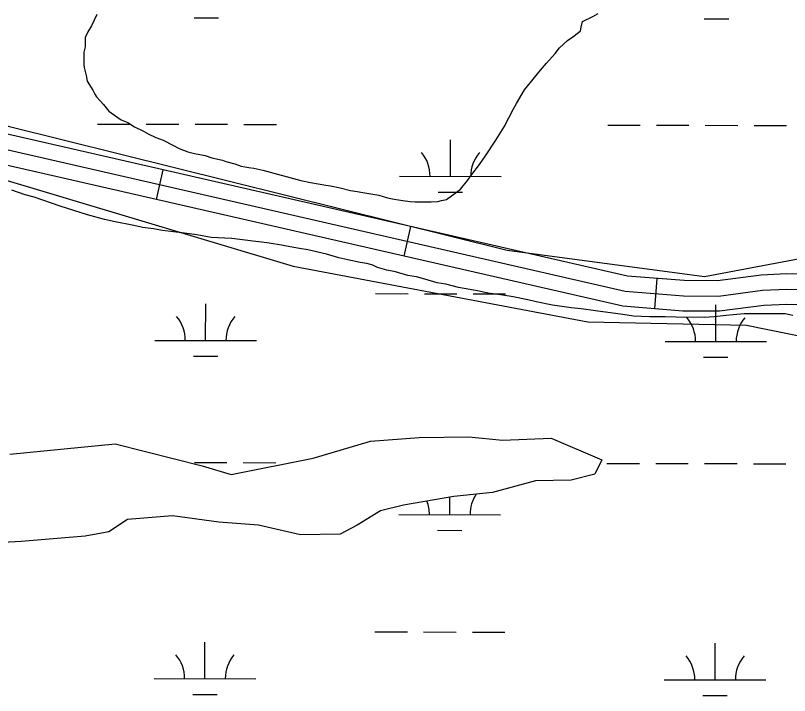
# Model space of a CAD drawing. Extents: x 3219052 to 3256913, y 800770 to 826146.
# Drawn here: x 3237847 to 3238609, y 820829 to 821498 of the extents above; entities that cross this region are included whole.
import ezdxf

# ---------------------------------------------------------------- set-up
doc = ezdxf.new("R2010")
doc.units = 0
for name, color, linetype in [('V-ROAD-CNTR', 7, 'Continuous'), ('V-SITE-VEGE', 7, 'Continuous'), ('V-TOPO-SHOR', 7, 'Continuous'), ('V-WETL-SWMP', 7, 'Continuous')]:
    doc.layers.add(name, color=color, linetype=linetype)

msp = doc.modelspace()

# ---------------------------------------------------------------- linework, layer by layer
at = {"layer": 'V-ROAD-CNTR'}
for p, q in [((3237986.07, 821317.07), (3237992.76, 821346.32)), ((3238229.77, 821261.32), (3238236.47, 821290.57)), ((3238476.3, 821209.61), (3238478.69, 821239.51))]:
    msp.add_line(p, q, dxfattribs=at)
for points in [[(3238617.06, 821243.65), (3238606.07, 821243.94), (3238581, 821242.8), (3238538.1, 821237.2), (3238505.31, 821237.38), (3238449.37, 821241.86), (3237836.65, 821382.03), (3237685.9, 821423.73), (3237638.03, 821436.59), (3237605.6, 821444.19), (3237576.36, 821447.69), (3237537.51, 821452.68), (3237294.3, 821479.1), (3237110.36, 821496.62), (3236934.81, 821508.58), (3236795.13, 821511.12), (3236626.23, 821512.27), (3236068.95, 821499.46), (3235304.34, 821460.66), (3234290.89, 821427.85), (3233313.71, 821383.57), (3232818.66, 821364.77)], [(3236069.5, 821484.47), (3236626.35, 821497.27), (3236794.94, 821496.12), (3236934.17, 821493.59), (3237109.14, 821481.67), (3237292.78, 821464.17), (3237535.74, 821437.78), (3237574.51, 821432.8), (3237602.99, 821429.4), (3237634.37, 821422.04), (3237681.95, 821409.25), (3237832.98, 821367.48), (3238447.09, 821226.99), (3238504.67, 821222.39), (3238539.03, 821222.19), (3238582.31, 821227.84), (3238606.22, 821228.93), (3238631.12, 821228.28)], [(3238628.58, 821213.34), (3238606.36, 821213.92), (3238583.62, 821212.89), (3238539.97, 821207.19), (3238504.03, 821207.39), (3238444.81, 821212.13), (3237829.3, 821352.94), (3237678, 821394.78), (3237630.71, 821407.49), (3237600.38, 821414.6), (3237572.67, 821417.92), (3237533.98, 821422.89), (3237291.26, 821449.25), (3237107.92, 821466.72), (3236933.52, 821478.6), (3236794.75, 821481.13), (3236626.47, 821482.27), (3236070.05, 821469.48)]]:
    msp.add_lwpolyline(points, dxfattribs=at)
at = {"layer": 'V-SITE-VEGE'}
for p, q in [((3237927.32, 821499.03), (3237922.24, 821487.92)), ((3238415.46, 821497.16), (3238420.52, 821500.18)), ((3238403.81, 821486.58), (3238405.34, 821492.13)), ((3238405.34, 821492.13), (3238415.46, 821497.16)), ((3237922.24, 821487.92), (3237918.68, 821481.87)), ((3238403.29, 821483.04), (3238403.81, 821486.58)), ((3237916.14, 821476.32), (3237916.12, 821467.22)), ((3237918.68, 821481.87), (3237916.14, 821476.32)), ((3238390.63, 821473.48), (3238395.7, 821477)), ((3238395.7, 821477), (3238401.27, 821481.53)), ((3238401.27, 821481.53), (3238403.29, 821483.04)), ((3238382.53, 821466.43), (3238390.63, 821473.48)), ((3237914.58, 821462.17), (3237914.55, 821450.05)), ((3237916.12, 821467.22), (3237914.58, 821462.17)), ((3238369.85, 821451.3), (3238378.47, 821460.88)), ((3238378.47, 821460.88), (3238382.53, 821466.43)), ((3237914.55, 821450.05), (3237915.05, 821447.01)), ((3237915.05, 821447.01), (3237917.05, 821438.92)), ((3238363.77, 821444.24), (3238369.85, 821451.3)), ((3237917.05, 821438.92), (3237918.04, 821433.36)), ((3238348.05, 821425.09), (3238363.77, 821444.24)), ((3237918.04, 821433.36), (3237923.58, 821424.75)), ((3237923.58, 821424.75), (3237925.59, 821420.71)), ((3238340.43, 821411.46), (3238348.05, 821425.09)), ((3237925.59, 821420.71), (3237927.1, 821418.17)), ((3237927.1, 821418.17), (3237930.62, 821414.12)), ((3237930.62, 821414.12), (3237934.15, 821410.57)), ((3237934.15, 821410.57), (3237939.19, 821403.99)), ((3238337.39, 821406.42), (3238340.43, 821411.46)), ((3237939.19, 821403.99), (3237947.26, 821398.41)), ((3238328.24, 821388.76), (3238337.39, 821406.42)), ((3237947.26, 821398.41), (3237951.29, 821395.36)), ((3237951.29, 821395.36), (3237957.85, 821392.82)), ((3237957.85, 821392.82), (3237964.41, 821388.76)), ((3237964.41, 821388.76), (3237973.49, 821384.19)), ((3238320.12, 821375.64), (3238328.24, 821388.76)), ((3237973.49, 821384.19), (3237978.03, 821381.65)), ((3237978.03, 821381.65), (3237985.6, 821378.09)), ((3237985.6, 821378.09), (3237992.67, 821375.54)), ((3237992.67, 821375.54), (3238002.26, 821370.46)), ((3238002.26, 821370.46), (3238008.31, 821367.41)), ((3238309.97, 821360), (3238320.12, 821375.64)), ((3238008.31, 821367.41), (3238016.89, 821363.85)), ((3238016.89, 821363.85), (3238023.46, 821362.32)), ((3238023.46, 821362.32), (3238034.06, 821360.27)), ((3238034.06, 821360.27), (3238040.63, 821358.23)), ((3238040.63, 821358.23), (3238051.23, 821355.68)), ((3238051.23, 821355.68), (3238054.26, 821354.65)), ((3238054.26, 821354.65), (3238063.35, 821352.1)), ((3238303.88, 821351.43), (3238309.97, 821360)), ((3238063.35, 821352.1), (3238069.41, 821350.06)), ((3238069.41, 821350.06), (3238076.98, 821348.53)), ((3238076.98, 821348.53), (3238082.04, 821348.01)), ((3238082.04, 821348.01), (3238090.62, 821345.96)), ((3238296.28, 821341.85), (3238303.88, 821351.43)), ((3238090.62, 821345.96), (3238127.99, 821335.75)), ((3238292.22, 821335.8), (3238296.28, 821341.85)), ((3238127.99, 821335.75), (3238137.58, 821333.7)), ((3238137.58, 821333.7), (3238152.73, 821331.13)), ((3238152.73, 821331.13), (3238157.28, 821330.62)), ((3238285.12, 821327.23), (3238292.22, 821335.8)), ((3238157.28, 821330.62), (3238166.88, 821328.57)), ((3238166.88, 821328.57), (3238176.98, 821326.01)), ((3238176.98, 821326.01), (3238183.54, 821324.98)), ((3238183.54, 821324.98), (3238189.1, 821323.96)), ((3238189.1, 821323.96), (3238204.75, 821321.39)), ((3238280.05, 821323.2), (3238285.12, 821327.23)), ((3238204.75, 821321.39), (3238213.34, 821318.84)), ((3238213.34, 821318.84), (3238219.9, 821317.3)), ((3238219.9, 821317.3), (3238228.49, 821316.27)), ((3238228.49, 821316.27), (3238235.56, 821315.23)), ((3238262.85, 821315.16), (3238266.39, 821316.16)), ((3238266.39, 821316.16), (3238271.45, 821317.16)), ((3238271.45, 821317.16), (3238280.05, 821323.2)), ((3238235.56, 821315.23), (3238240.62, 821314.72)), ((3238240.62, 821314.72), (3238256.28, 821314.68)), ((3238256.28, 821314.68), (3238262.85, 821315.16))]:
    msp.add_line(p, q, dxfattribs=at)
for points in [[(3238486.4, 821201.85), (3238471.23, 821201.89), (3238455.57, 821202.44), (3238444.96, 821203.99), (3238418.19, 821207.6), (3238404.05, 821209.66), (3238393.94, 821210.7), (3238375.76, 821213.28), (3238359.6, 821216.35), (3238351.52, 821218.4), (3238336.87, 821221.47), (3238326.77, 821223.01), (3238312.12, 821225.08), (3238303.54, 821227.12), (3238283.33, 821230.71), (3238270.71, 821233.78), (3238262.12, 821235.32), (3238250, 821238.89), (3238241.92, 821240.94), (3238233.34, 821242.48), (3238221.22, 821246.05), (3238212.64, 821247.59), (3238203.54, 821250.14), (3238199, 821252.68), (3238192.95, 821254.21), (3238186.38, 821255.24), (3238174.26, 821257.8), (3238165.67, 821259.85), (3238153.56, 821263.42), (3238134.87, 821267.51), (3238126.79, 821269.05), (3238114.16, 821271.11), (3238109.11, 821272.13), (3238096.99, 821274.19), (3238089.92, 821275.22), (3238080.82, 821276.25), (3238073.25, 821277.29), (3238060.12, 821278.84), (3238039.9, 821279.91), (3238025.76, 821282.47), (3238013.64, 821284.02), (3237991.92, 821286.61), (3237983.33, 821288.15), (3237972.72, 821289.69), (3237962.12, 821291.74), (3237945.45, 821295.33), (3237934.85, 821297.38), (3237918.18, 821301.97), (3237891.42, 821310.64), (3237865.68, 821319.3), (3237857.1, 821321.85), (3237843.97, 821326.44)], [(3238612.22, 821203.02), (3238604.65, 821204.55), (3238564.22, 821204.67), (3238553.6, 821203.69), (3238546.53, 821203.2), (3238534.9, 821201.72), (3238524.8, 821201.24), (3238497, 821201.32), (3238486.4, 821201.85)], [(3237841.79, 821066.82), (3237945.56, 821076.86), (3238030.97, 821055.16), (3238059.56, 821046.73), (3238140.3, 821062.8), (3238196.8, 821079.34), (3238244.51, 821083.18), (3238293.41, 821083.84), (3238326.39, 821080.57), (3238374.49, 821082.42), (3238424.12, 821061.22), (3238417.32, 821046.93), (3238394.25, 821041.03), (3238358.87, 821040.33), (3238316.71, 821028.92), (3238278.53, 821025.05), (3238229.22, 821016.44), (3238206.54, 821010.94), (3238183.45, 820996.7), (3238166.73, 820988), (3238127.77, 820987.31), (3238086.46, 820996.97), (3238047.51, 820999.86)], [(3238047.51, 820999.86), (3238001.81, 821005.95), (3237957.68, 821002.49), (3237939.36, 820990.22), (3237915.89, 820985.92), (3237853.07, 820980.92), (3237804.57, 820978.28), (3237768, 820979.97), (3237651.06, 820952.86), (3237623.61, 820946.18), (3237585.85, 820944.7), (3237548.11, 820954.34), (3237527.46, 820961.96), (3237447.65, 820993.18), (3237419.45, 821001.61), (3237374.45, 820971.52), (3237351.35, 820955.29), (3237321.49, 820939.08), (3237288.88, 820934.79), (3237263.84, 820935.26), (3237223.69, 820934.18), (3237183.14, 820932.7), (3237139.42, 820935.21), (3237044.81, 820933.49)]]:
    msp.add_lwpolyline(points, dxfattribs=at)
at = {"layer": 'V-TOPO-SHOR'}
for points in [[(3231018.6, 821021.16), (3231675.72, 821268.4), (3231959.52, 821325.18), (3232220.94, 821353.32), (3232335.7, 821359.45), (3232708.65, 821371.42), (3233145.34, 821380.07), (3233381.23, 821392.32), (3234592.54, 821440.78), (3235918.61, 821495.37), (3236211.87, 821507.51), (3236747.38, 821519.14), (3237139.38, 821499.19), (3237486.75, 821469.78), (3237665.18, 821440.71), (3237840.38, 821389.35), (3238330.98, 821267.2), (3238525.35, 821241.29), (3238624.2, 821260.21), (3238828.39, 821352.22), (3238956.05, 821431.63), (3238978.4, 821450.71), (3238997.59, 821479.36), (3239020.93, 821505.48)], [(3237499.4, 821425.13), (3237744.7, 821364.05), (3238120.58, 821251.7), (3238410.51, 821196.91), (3238566.69, 821193.4)], [(3238566.69, 821193.4), (3238694.13, 821167.63), (3238783.3, 821132.38), (3239168.39, 820851.09)]]:
    msp.add_lwpolyline(points, dxfattribs=at)
at = {"layer": 'V-WETL-SWMP'}
for p, q in [((3238023.16, 821495.77), (3238047.16, 821495.72)), ((3238525.06, 821494.72), (3238549.06, 821494.67)), ((3237928.09, 821391.33), (3237960.09, 821391.26)), ((3237976.09, 821391.23), (3238008.09, 821391.16)), ((3238024.09, 821391.13), (3238056.09, 821391.06)), ((3238072.09, 821391.03), (3238104.09, 821390.96)), ((3238430, 821390.28), (3238462, 821390.21)), ((3238478, 821390.18), (3238510, 821390.11)), ((3238526, 821390.08), (3238558, 821390.01)), ((3238574, 821389.98), (3238606, 821389.91)), ((3238275.3, 821339.86), (3238275.38, 821375.86)), ((3238225.3, 821339.96), (3238325.3, 821339.76)), ((3238263.27, 821324.45), (3238287.27, 821324.4)), ((3238201.65, 821224.58), (3238233.65, 821224.52)), ((3238249.65, 821224.48), (3238281.65, 821224.41)), ((3238297.65, 821224.38), (3238329.65, 821224.31)), ((3238034.49, 821178.5), (3238034.57, 821214.5)), ((3238536.4, 821177.45), (3238536.47, 821213.45)), ((3237984.49, 821178.61), (3238084.49, 821178.4)), ((3238486.4, 821177.56), (3238586.4, 821177.35)), ((3238022.46, 821163.1), (3238046.46, 821163.05)), ((3238524.37, 821162.04), (3238548.37, 821161.99)), ((3238196.8, 821079.34), (3238244.51, 821083.18)), ((3238244.51, 821083.18), (3238293.4, 821083.84)), ((3238293.4, 821083.84), (3238326.39, 821080.57)), ((3238326.39, 821080.57), (3238374.49, 821082.42)), ((3238374.49, 821082.42), (3238424.12, 821061.22)), ((3237841.79, 821066.81), (3237945.56, 821076.86)), ((3237945.56, 821076.86), (3238030.97, 821055.16)), ((3238140.3, 821062.8), (3238196.8, 821079.34)), ((3238023.4, 821058.45), (3238055.4, 821058.39)), ((3238059.56, 821046.73), (3238140.3, 821062.8)), ((3238071.4, 821058.35), (3238103.4, 821058.29)), ((3238424.12, 821061.22), (3238417.32, 821046.92)), ((3238429.3, 821057.6), (3238461.3, 821057.54)), ((3238477.3, 821057.5), (3238509.3, 821057.44)), ((3238525.3, 821057.4), (3238557.3, 821057.34)), ((3238573.3, 821057.3), (3238605.3, 821057.23)), ((3238030.97, 821055.16), (3238059.56, 821046.73)), ((3238417.32, 821046.92), (3238394.25, 821041.03)), ((3238358.87, 821040.33), (3238316.7, 821028.92)), ((3238394.25, 821041.03), (3238358.87, 821040.33)), ((3238316.7, 821028.92), (3238278.53, 821025.05)), ((3238278.53, 821025.05), (3238229.22, 821016.44)), ((3238274.6, 821007.19), (3238274.64, 821024.37)), ((3238229.22, 821016.44), (3238206.54, 821010.94)), ((3238001.81, 821005.95), (3237957.68, 821002.49)), ((3238047.51, 820999.86), (3238001.81, 821005.95)), ((3238206.54, 821010.94), (3238183.45, 820996.69)), ((3238224.6, 821007.29), (3238324.6, 821007.08)), ((3237957.68, 821002.49), (3237939.36, 820990.22)), ((3238086.46, 820996.97), (3238047.51, 820999.86)), ((3238127.77, 820987.31), (3238086.46, 820996.97)), ((3238183.45, 820996.69), (3238166.73, 820988)), ((3237939.36, 820990.22), (3237915.89, 820985.91)), ((3238262.57, 820991.78), (3238286.57, 820991.73)), ((3237853.07, 820980.92), (3237804.57, 820978.27)), ((3237915.89, 820985.91), (3237853.07, 820980.92)), ((3238166.73, 820988), (3238127.77, 820987.31)), ((3238200.96, 820891.91), (3238232.96, 820891.84)), ((3238248.96, 820891.81), (3238280.95, 820891.74)), ((3238296.95, 820891.71), (3238328.95, 820891.64)), ((3238033.79, 820845.83), (3238033.87, 820881.83)), ((3238535.7, 820844.78), (3238535.78, 820880.78)), ((3237983.79, 820845.93), (3238083.79, 820845.72)), ((3238485.7, 820844.88), (3238585.7, 820844.67)), ((3238021.76, 820830.42), (3238045.76, 820830.37)), ((3238523.67, 820829.37), (3238547.67, 820829.32))]:
    msp.add_line(p, q, dxfattribs=at)
for centre, start, end in [((3238220.06, 821340.45), 359.10809, 40.65175), ((3238330.55, 821340.22), 139.10809, 180.65175), ((3237979.25, 821179.09), 359.10809, 40.65175), ((3238089.74, 821178.86), 139.10809, 180.65175), ((3238481.16, 821178.04), 359.10809, 40.65175), ((3238591.64, 821177.81), 139.10809, 180.65175), ((3238329.85, 821007.54), 145.92453, 180.65175), ((3238219.36, 821007.78), 359.10809, 21.09572), ((3237978.55, 820846.42), 359.10809, 40.65175), ((3238089.04, 820846.19), 139.10809, 180.65175), ((3238480.46, 820845.37), 359.10809, 40.65175), ((3238590.94, 820845.14), 139.10809, 180.65175)]:
    msp.add_arc(centre, 35.25, start, end, dxfattribs=at)

doc.saveas('drawing.dxf')
